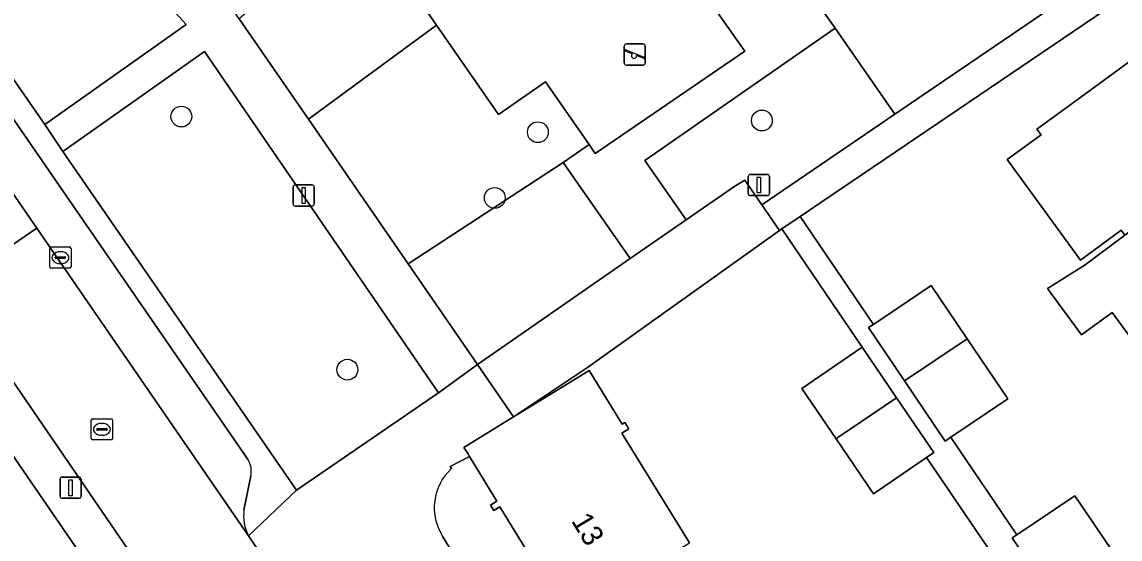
# Model space of a CAD drawing. Extents: x 157445 to 158888, y 383061 to 384688.
# Drawn here: x 158011.8 to 158063.4, y 383567 to 383591.4 of the extents above; entities that cross this region are included whole.
import ezdxf

# ---------------------------------------------------------------- set-up
doc = ezdxf.new("R2010")
doc.units = 0
for name, color, linetype in [('IMGEO_Boom', 7, 'Continuous'), ('IMGEO_Erf', 7, 'Continuous'), ('IMGEO_Groenvoorziening', 7, 'Continuous'), ('IMGEO_Kolk', 7, 'Continuous'), ('IMGEO_Lichtmast', 7, 'Continuous'), ('IMGEO_Pand', 7, 'Continuous'), ('IMGEO_Pand_nummerreeks', 7, 'Continuous'), ('IMGEO_Parkeervlak_open', 7, 'Continuous'), ('IMGEO_Rijbaan_lokaal_open', 7, 'Continuous'), ('IMGEO_Rioolput', 7, 'Continuous'), ('IMGEO_Speelvoorziening', 7, 'Continuous'), ('IMGEO_Terreindeel_open', 7, 'Continuous'), ('IMGEO_Voetpad_gesloten', 7, 'Continuous'), ('IMGEO_Voetpad_open', 7, 'Continuous')]:
    doc.layers.add(name, color=color, linetype=linetype)

msp = doc.modelspace()

# ---------------------------------------------------------------- linework, layer by layer
at = {"layer": 'IMGEO_Boom'}
for centre in [(158019.27, 383586.905), (158046.571, 383586.721), (158036.037, 383586.169), (158034.009, 383583.077), (158027.078, 383574.994)]:
    msp.add_circle(centre, 0.489, dxfattribs=at)
at = {"layer": 'IMGEO_Erf'}
for points in [[(158066.203, 383594.297), (158048.37, 383582.204), (158051.815, 383577.123), (158054.535, 383578.958), (158056.227, 383576.451), (158058.137, 383573.619), (158055.464, 383571.816), (158055.479, 383571.794), (158058.564, 383567.221), (158061.292, 383569.062), (158062.983, 383566.557)], [(158070.759, 383571.577), (158067.23, 383576.41), (158065.113, 383574.857), (158063.046, 383577.688), (158061.599, 383576.631), (158060.002, 383578.819), (158061.775, 383579.936), (158063.637, 383581.332), (158063.474, 383581.555), (158061.55, 383580.153), (158058.105, 383584.881), (158059.705, 383586.047), (158059.506, 383586.32), (158061.397, 383587.701), (158065.435, 383590.649), (158065.652, 383590.352), (158065.402, 383590.169), (158068.947, 383585.314), (158072.54, 383580.392), (158076.069, 383575.559), (158079.606, 383570.714), (158083.104, 383565.922)], [(158057.685, 383565.902), (158054.31, 383570.853), (158051.822, 383569.157), (158050.065, 383571.735), (158048.445, 383574.11), (158051.287, 383576.048), (158047.509, 383581.62), (158047.407, 383581.551), (158047.396, 383581.544), (158038.373, 383575.093), (158034.892, 383572.767), (158036.823, 383573.953), (158038.457, 383574.957), (158040.009, 383572.431), (158040.132, 383572.507), (158040.314, 383572.21), (158039.993, 383572.013), (158043.169, 383566.843)], [(158040.548, 383558.294), (158037.449, 383563.338), (158034.253, 383568.54), (158033.963, 383568.361), (158033.804, 383568.619), (158034.114, 383568.81), (158032.821, 383570.915), (158031.914, 383570.441), (158031.97, 383570.337)], [(158031.566, 383567.132), (158050.495, 383536.153), (158050.532, 383536.094), (158052.833, 383537.563), (158052.681, 383537.812), (158053.008, 383538.013), (158049.967, 383542.963), (158046.854, 383548.03), (158043.707, 383553.151), (158040.548, 383558.294)]]:
    msp.add_lwpolyline(points, dxfattribs=at)
msp.add_lwpolyline([(158005.973, 383578.779), (158003.068, 383576.788), (158003.239, 383576.547), (158002.987, 383576.368), (158006.342, 383571.634), (158009.774, 383566.791), (158013.25, 383561.886), (158016.758, 383556.936), (158020.247, 383552.012), (158023.721, 383547.11), (158027.152, 383542.27), (158030.703, 383537.258), (158034.183, 383532.348), (158037.549, 383527.598), (158037.87, 383527.826), (158038.053, 383527.567), (158040.104, 383528.972)], close=True, dxfattribs=at)
msp.add_arc((158033.671, 383568.495), 2.507, 132.7078, 212.9234, dxfattribs=at)
at = {"layer": 'IMGEO_Groenvoorziening'}
msp.add_lwpolyline([(158066.764, 383606.539), (158062.256, 383614.774), (158059.573, 383619.676), (158055.261, 383616.163), (158053.958, 383615.019), (158053.587, 383615.428), (158052.829, 383614.797), (158048.364, 383610.809), (158048.713, 383610.413), (158041.073, 383603.705), (158050.015, 383591.073), (158052.832, 383587.022), (158065.325, 383595.538)], dxfattribs=at)
for points in [[(158019.5, 383591.242), (158018.158, 383592.72), (158011.504, 383598.954), (158007.299, 383594.53), (158012.844, 383586.536)], [(158028.829, 383594.721), (158028.596, 383595.057), (158027.581, 383596.319), (158021.993, 383591.513), (158025.247, 383586.784), (158031.27, 383591.206)], [(158031.27, 383591.206), (158025.247, 383586.784), (158029.93, 383579.978), (158037.231, 383584.751), (158038.443, 383585.592), (158036.399, 383588.536), (158034.189, 383587.002)], [(158050.015, 383591.073), (158041.068, 383584.833), (158043.008, 383582.046), (158045.297, 383583.636), (158045.766, 383583.918), (158046.567, 383582.751), (158052.832, 383587.022)], [(158024.684, 383569.319), (158031.367, 383573.897), (158020.361, 383589.975), (158013.696, 383585.255)], [(158037.231, 383584.751), (158029.93, 383579.978), (158033.195, 383575.233), (158040.377, 383580.22)]]:
    msp.add_lwpolyline(points, close=True, dxfattribs=at)
at = {"layer": 'IMGEO_Kolk'}
for p, q in [((158013.082, 383579.842), (158013.082, 383580.694)), ((158013.157, 383580.768), (158014.009, 383580.768)), ((158013.57, 383580.548), (158013.595, 383580.548)), ((158014.083, 383580.694), (158014.083, 383579.842)), ((158013.341, 383580.262), (158013.341, 383580.274)), ((158013.779, 383580.225), (158013.381, 383580.225)), ((158013.384, 383580.311), (158013.782, 383580.311)), ((158013.593, 383579.988), (158013.568, 383579.988)), ((158013.825, 383580.274), (158013.825, 383580.262)), ((158014.009, 383579.768), (158013.157, 383579.768))]:
    msp.add_line(p, q, dxfattribs=at)
for points in [[(158013.082, 383579.842), (158013.082, 383580.694)], [(158013.157, 383580.768), (158014.009, 383580.768)], [(158014.083, 383580.694), (158014.083, 383579.842)], [(158014.009, 383579.768), (158013.157, 383579.768)]]:
    msp.add_lwpolyline(points, dxfattribs=at)
for centre, radius, start, end in [((158013.159, 383580.692), 0.0765, 91.552, 178.448), ((158013.159, 383580.692), 0.0765, 91.552, 178.448), ((158014.007, 383580.692), 0.0765, 1.552, 88.448), ((158014.007, 383580.692), 0.0765, 1.552, 88.448), ((158013.381, 383580.271), 0.0403, 85.8775, 175.7526), ((158013.378, 383580.261), 0.0366, 178.938, 274.7102), ((158013.782, 383580.268), 0.043, 264.8664, 352.4533), ((158013.786, 383580.273), 0.0386, 1.7309, 96.639), ((158013.159, 383579.844), 0.0765, 181.552, 268.448), ((158013.159, 383579.844), 0.0765, 181.552, 268.448), ((158014.007, 383579.844), 0.0765, 271.552, 358.448), ((158014.007, 383579.844), 0.0765, 271.552, 358.448)]:
    msp.add_arc(centre, radius, start, end, dxfattribs=at)
for centre, major_axis, ratio, start_param, end_param in [((158013.569, 383580.268), (-0.387, 0.002), 0.722429, 4.712389, 7.853982), ((158013.594, 383580.268), (-0.39, 0.002), 0.717154, 1.570796, 4.712389)]:
    msp.add_ellipse(centre, major_axis=major_axis, ratio=ratio, start_param=start_param, end_param=end_param, dxfattribs=at)
at = {"layer": 'IMGEO_Lichtmast'}
for p, q in [((158045.933, 383583.285), (158045.933, 383584.085)), ((158045.933, 383584.085), (158045.933, 383583.285)), ((158046.033, 383584.185), (158046.823, 383584.185)), ((158046.823, 383584.185), (158046.033, 383584.185)), ((158046.923, 383584.085), (158046.923, 383583.285)), ((158046.923, 383583.285), (158046.923, 383584.085)), ((158024.527, 383582.792), (158024.527, 383583.592)), ((158024.527, 383583.592), (158024.527, 383582.792)), ((158024.627, 383583.692), (158025.417, 383583.692)), ((158025.417, 383583.692), (158024.627, 383583.692)), ((158025.517, 383583.592), (158025.517, 383582.792)), ((158025.517, 383582.792), (158025.517, 383583.592)), ((158046.823, 383583.185), (158046.033, 383583.185)), ((158046.033, 383583.185), (158046.823, 383583.185)), ((158025.417, 383582.692), (158024.627, 383582.692)), ((158024.627, 383582.692), (158025.417, 383582.692)), ((158013.564, 383569.039), (158013.564, 383569.839)), ((158013.564, 383569.839), (158013.564, 383569.039)), ((158013.664, 383569.939), (158014.454, 383569.939)), ((158014.454, 383569.939), (158013.664, 383569.939)), ((158014.554, 383569.839), (158014.554, 383569.039)), ((158014.554, 383569.039), (158014.554, 383569.839)), ((158014.454, 383568.939), (158013.664, 383568.939)), ((158013.664, 383568.939), (158014.454, 383568.939))]:
    msp.add_line(p, q, dxfattribs=at)
for points in [[(158046.353, 383584.06), (158046.503, 383584.06), (158046.503, 383583.31), (158046.353, 383583.31), (158046.353, 383584.06)], [(158024.947, 383583.567), (158025.097, 383583.567), (158025.097, 383582.817), (158024.947, 383582.817), (158024.947, 383583.567)], [(158013.984, 383569.814), (158014.134, 383569.814), (158014.134, 383569.064), (158013.984, 383569.064), (158013.984, 383569.814)]]:
    msp.add_lwpolyline(points, dxfattribs=at)
for centre, start, end in [((158046.033, 383584.085), 90, 180), ((158046.033, 383584.085), 90, 180), ((158046.823, 383584.085), 0, 90), ((158046.823, 383584.085), 360, 90), ((158024.627, 383583.592), 90, 180), ((158024.627, 383583.592), 90, 180), ((158025.417, 383583.592), 0, 90), ((158025.417, 383583.592), 360, 90), ((158046.033, 383583.285), 180, 270), ((158046.033, 383583.285), 180, 270), ((158046.823, 383583.285), 270, 0), ((158046.823, 383583.285), 270, 0), ((158024.627, 383582.792), 180, 270), ((158024.627, 383582.792), 180, 270), ((158025.417, 383582.792), 270, 0), ((158025.417, 383582.792), 270, 0), ((158013.664, 383569.839), 90, 180), ((158013.664, 383569.839), 90, 180), ((158014.454, 383569.839), 0, 90), ((158014.454, 383569.839), 360, 90), ((158013.664, 383569.039), 180, 270), ((158013.664, 383569.039), 180, 270), ((158014.454, 383569.039), 270, 0), ((158014.454, 383569.039), 270, 0)]:
    msp.add_arc(centre, 0.1, start, end, dxfattribs=at)
at = {"layer": 'IMGEO_Pand'}
for points in [[(158068.947, 383585.314), (158065.402, 383590.169), (158065.652, 383590.352), (158065.435, 383590.649), (158061.397, 383587.701), (158059.506, 383586.32), (158059.705, 383586.047), (158058.105, 383584.881), (158061.55, 383580.153), (158063.474, 383581.555), (158063.637, 383581.332)], [(158072.54, 383580.392), (158068.947, 383585.314), (158063.637, 383581.332), (158061.775, 383579.936), (158060.002, 383578.819), (158061.599, 383576.631), (158063.046, 383577.688), (158065.113, 383574.857), (158067.23, 383576.41)], [(158054.535, 383578.958), (158051.815, 383577.123), (158051.593, 383576.973), (158053.28, 383574.473), (158056.227, 383576.451)], [(158056.227, 383576.451), (158053.28, 383574.473), (158055.195, 383571.634), (158055.464, 383571.816), (158058.137, 383573.619)], [(158052.909, 383573.669), (158051.287, 383576.048), (158048.445, 383574.11), (158050.065, 383571.735), (158050.146, 383571.795)], [(158043.169, 383566.843), (158039.993, 383572.013), (158040.314, 383572.21), (158040.132, 383572.507), (158040.009, 383572.431), (158038.457, 383574.957), (158036.823, 383573.953), (158034.892, 383572.767), (158032.562, 383571.336), (158032.737, 383571.052), (158032.821, 383570.915), (158034.114, 383568.81), (158033.804, 383568.619), (158033.963, 383568.361), (158034.253, 383568.54), (158037.449, 383563.338)], [(158052.909, 383573.669), (158050.146, 383571.795), (158050.065, 383571.735), (158051.822, 383569.157), (158054.31, 383570.853), (158054.664, 383571.094)], [(158061.292, 383569.062), (158058.564, 383567.221), (158058.35, 383567.077), (158060.037, 383564.577), (158062.983, 383566.557)]]:
    msp.add_lwpolyline(points, close=True, dxfattribs=at)
at = {"layer": 'IMGEO_Parkeervlak_open'}
for points in [[(157991.423, 383612.433), (158009.76, 383585.576), (158012.476, 383581.656), (158022.425, 383567.177)], [(158022.408, 383570.749), (157994.579, 383611.17)], [(158022.214, 383568.388), (158022.534, 383569.994)]]:
    msp.add_lwpolyline(points, dxfattribs=at)
for centre, radius, start, end in [((158021.558, 383570.219), 1.001, 347.0015, 31.9477), ((158024.323, 383568.132), 2.125, 173.0705, 206.697)]:
    msp.add_arc(centre, radius, start, end, dxfattribs=at)
at = {"layer": 'IMGEO_Rijbaan_lokaal_open'}
msp.add_lwpolyline([(158012.476, 383581.656), (158009.76, 383585.576), (158005.59, 383582.773), (158008.336, 383578.833)], close=True, dxfattribs=at)
msp.add_lwpolyline([(158046.111, 383535.496), (158044.68, 383534.545), (158026.298, 383561.481), (158025.578, 383562.5), (158023.472, 383565.627), (158022.425, 383567.177), (158012.476, 383581.656), (158008.336, 383578.833), (158041.721, 383530.034), (158045.102, 383525.057), (158054.624, 383511.124), (158059.949, 383514.788), (158051.568, 383527.067), (158053.239, 383528.166)], dxfattribs=at)
at = {"layer": 'IMGEO_Rioolput'}
for p, q in [((158015.106, 383572.685), (158015.958, 383572.685)), ((158015.031, 383571.759), (158015.031, 383572.611)), ((158015.29, 383572.179), (158015.29, 383572.191)), ((158015.728, 383572.142), (158015.33, 383572.142)), ((158015.333, 383572.228), (158015.731, 383572.228)), ((158015.519, 383572.465), (158015.544, 383572.465)), ((158015.774, 383572.191), (158015.774, 383572.179)), ((158016.032, 383572.611), (158016.032, 383571.759)), ((158015.958, 383571.685), (158015.106, 383571.685)), ((158015.542, 383571.905), (158015.517, 383571.905))]:
    msp.add_line(p, q, dxfattribs=at)
for points in [[(158015.106, 383572.685), (158015.958, 383572.685)], [(158015.031, 383571.759), (158015.031, 383572.611)], [(158016.032, 383572.611), (158016.032, 383571.759)], [(158015.958, 383571.685), (158015.106, 383571.685)]]:
    msp.add_lwpolyline(points, dxfattribs=at)
for centre, radius, start, end in [((158015.108, 383572.609), 0.0765, 91.552, 178.448), ((158015.108, 383572.609), 0.0765, 91.552, 178.448), ((158015.956, 383572.609), 0.0765, 1.552, 88.448), ((158015.956, 383572.609), 0.0765, 1.552, 88.448), ((158015.33, 383572.188), 0.0403, 85.8775, 175.7526), ((158015.327, 383572.178), 0.0366, 178.938, 274.7102), ((158015.731, 383572.185), 0.043, 264.8664, 352.4533), ((158015.735, 383572.19), 0.0386, 1.7309, 96.639), ((158015.108, 383571.761), 0.0765, 181.552, 268.448), ((158015.108, 383571.761), 0.0765, 181.552, 268.448), ((158015.956, 383571.761), 0.0765, 271.552, 358.448), ((158015.956, 383571.761), 0.0765, 271.552, 358.448)]:
    msp.add_arc(centre, radius, start, end, dxfattribs=at)
for centre, major_axis, ratio, start_param, end_param in [((158015.518, 383572.185), (-0.387, 0.002), 0.722429, 4.712389, 7.853982), ((158015.543, 383572.185), (-0.39, 0.002), 0.717154, 1.570796, 4.712389)]:
    msp.add_ellipse(centre, major_axis=major_axis, ratio=ratio, start_param=start_param, end_param=end_param, dxfattribs=at)
at = {"layer": 'IMGEO_Speelvoorziening'}
for p, q in [((158040.098, 383589.427), (158040.098, 383590.227)), ((158040.098, 383590.227), (158040.098, 383589.427)), ((158040.198, 383590.327), (158040.988, 383590.327)), ((158040.988, 383590.327), (158040.198, 383590.327)), ((158041.088, 383590.227), (158041.088, 383589.427)), ((158041.088, 383589.427), (158041.088, 383590.227)), ((158040.481, 383589.855), (158040.142, 383589.992)), ((158040.167, 383590.052), (158041.043, 383589.699)), ((158041.019, 383589.639), (158040.679, 383589.776)), ((158040.988, 383589.327), (158040.198, 383589.327)), ((158040.198, 383589.327), (158040.988, 383589.327))]:
    msp.add_line(p, q, dxfattribs=at)
for centre, radius, start, end in [((158040.198, 383590.227), 0.1, 90, 180), ((158040.198, 383590.227), 0.1, 90, 180), ((158040.988, 383590.227), 0.1, 0, 90), ((158040.988, 383590.227), 0.1, 360, 90), ((158040.155, 383590.022), 0.0327, 68.078, 248.078), ((158040.56, 383589.765), 0.12, 130.9928, 5.1632), ((158041.031, 383589.669), 0.0327, 248.078, 68.078), ((158040.198, 383589.427), 0.1, 180, 270), ((158040.198, 383589.427), 0.1, 180, 270), ((158040.988, 383589.427), 0.1, 270, 0), ((158040.988, 383589.427), 0.1, 270, 0)]:
    msp.add_arc(centre, radius, start, end, dxfattribs=at)
at = {"layer": 'IMGEO_Terreindeel_open'}
msp.add_lwpolyline([(158041.278, 383596.372), (158040.523, 383595.855), (158039.87, 383596.799), (158039.221, 383596.421), (158036.631, 383600.147), (158036.402, 383600.477), (158031.553, 383597.11), (158028.596, 383595.057), (158028.829, 383594.721), (158031.27, 383591.206), (158034.189, 383587.002), (158036.399, 383588.536), (158038.443, 383585.592), (158038.736, 383585.163), (158045.778, 383589.981)], close=True, dxfattribs=at)
at = {"layer": 'IMGEO_Voetpad_gesloten'}
msp.add_lwpolyline([(158050.015, 383591.073), (158041.073, 383603.705), (158039.07, 383606.534), (158038.393, 383605.93), (158038.267, 383605.818), (158043.06, 383599.074), (158039.87, 383596.799), (158040.523, 383595.855), (158041.278, 383596.372), (158045.778, 383589.981), (158038.736, 383585.163), (158038.443, 383585.592), (158037.231, 383584.751), (158040.377, 383580.22), (158043.008, 383582.046), (158041.068, 383584.833)], close=True, dxfattribs=at)
at = {"layer": 'IMGEO_Voetpad_open'}
for points in [[(158025.247, 383586.784), (158021.993, 383591.513), (158021.258, 383592.581), (158020.837, 383593.194), (157992.898, 383619.685), (157991.341, 383621.162)], [(157994.579, 383611.17), (157995.391, 383611.909), (157996.541, 383613.154), (158003.14, 383606.89), (158000.633, 383604.28), (158001.512, 383603.009), (158004.239, 383605.869), (158010.412, 383600.013), (158006.467, 383595.787), (158007.299, 383594.53), (158011.504, 383598.954), (158018.158, 383592.72), (158019.5, 383591.242), (158012.844, 383586.536), (158013.696, 383585.255), (158020.361, 383589.975), (158031.367, 383573.897), (158033.195, 383575.233), (158029.93, 383579.978), (158025.247, 383586.784)], [(158013.696, 383585.255), (158012.844, 383586.536), (158007.299, 383594.53), (158006.467, 383595.787), (158001.512, 383603.009), (158000.633, 383604.28), (157995.391, 383611.909), (157994.579, 383611.17), (158022.408, 383570.749)], [(158065.325, 383595.538), (158052.832, 383587.022), (158046.567, 383582.751), (158047.407, 383581.551), (158047.509, 383581.62), (158048.37, 383582.204), (158066.203, 383594.297)], [(158022.425, 383567.177), (158024.684, 383569.319), (158013.696, 383585.255)], [(158060.037, 383564.577), (158058.35, 383567.077), (158058.564, 383567.221), (158055.479, 383571.794), (158055.464, 383571.816), (158055.195, 383571.634), (158053.28, 383574.473), (158051.593, 383576.973), (158051.815, 383577.123), (158048.37, 383582.204), (158047.509, 383581.62), (158051.287, 383576.048), (158052.909, 383573.669), (158054.664, 383571.094), (158054.31, 383570.853), (158057.685, 383565.902)], [(158005.973, 383578.779), (158040.104, 383528.972), (158041.185, 383527.394), (158038.836, 383525.909), (158040.79, 383522.974), (158043.18, 383524.51), (158053.979, 383508.706), (158053.975, 383508.693), (158053.556, 383507.29), (158056.053, 383508.984), (158054.624, 383511.124), (158045.102, 383525.057), (158044.749, 383524.82), (158041.384, 383529.778), (158041.721, 383530.034), (158008.336, 383578.833)], [(158031.97, 383570.337), (158031.914, 383570.441), (158032.821, 383570.915), (158032.737, 383571.052), (158032.562, 383571.336), (158034.892, 383572.767), (158033.195, 383575.233), (158031.367, 383573.897), (158024.684, 383569.319), (158022.425, 383567.177), (158023.472, 383565.627), (158023.834, 383565.859), (158025.965, 383562.747), (158025.578, 383562.5), (158026.298, 383561.481)], [(158022.534, 383569.994), (158022.214, 383568.388)], [(158051.703, 383534.218), (158050.532, 383536.094), (158050.495, 383536.153), (158031.566, 383567.132)]]:
    msp.add_lwpolyline(points, dxfattribs=at)
msp.add_lwpolyline([(158047.396, 383581.544), (158047.407, 383581.551), (158046.567, 383582.751), (158045.766, 383583.918), (158045.297, 383583.636), (158043.008, 383582.046), (158040.377, 383580.22), (158033.195, 383575.233), (158034.892, 383572.767), (158038.373, 383575.093)], close=True, dxfattribs=at)
for centre, radius, start, end in [((158021.558, 383570.219), 1.001, 347.0015, 31.9477), ((158033.671, 383568.495), 2.507, 132.7078, 212.9234), ((158024.323, 383568.132), 2.125, 173.0705, 206.697)]:
    msp.add_arc(centre, radius, start, end, dxfattribs=at)

# ---------------------------------------------------------------- texts
at = {"layer": 'IMGEO_Pand_nummerreeks'}
msp.add_text('13', height=1, rotation=300.9553, dxfattribs=at).set_placement((158037.584, 383567.885))

doc.saveas('drawing.dxf')
